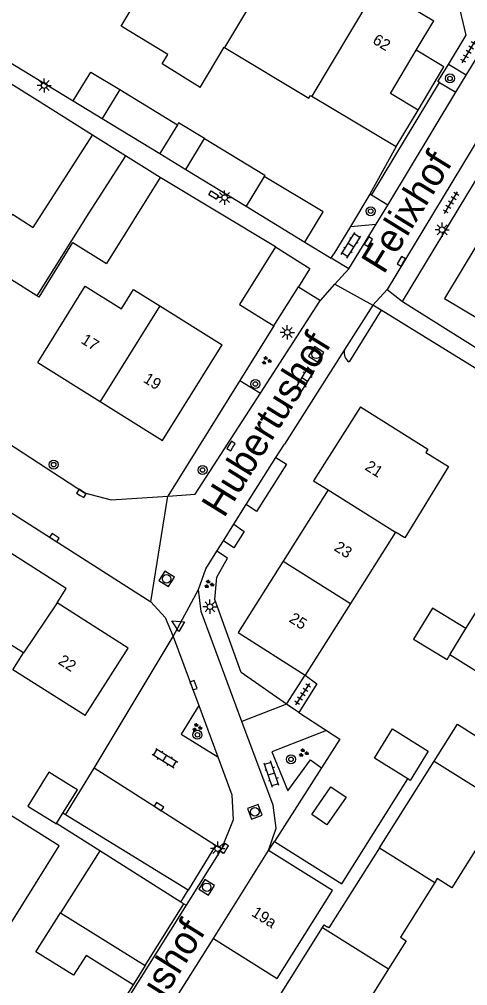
# Model space of a CAD drawing. Extents: x 136000 to 141014, y 402000 to 403500.
# Drawn here: x 138186.5 to 138226.3, y 402225.5 to 402311.2 of the extents above; entities that cross this region are included whole.
import ezdxf

# ---------------------------------------------------------------- set-up
doc = ezdxf.new("R2010")
doc.units = 0
for name, color, linetype in [('gg-afsc-erfafscheiding', 7, 'Continuous'), ('gg-afsc-hekwerk', 7, 'Continuous'), ('gg-afsc-muur', 7, 'Continuous'), ('gg-anno-huisnummerreeks BGT', 7, 'Continuous'), ('gg-anno-openbare ruimte label', 7, 'Continuous'), ('gg-bbg-bijgebouw', 7, 'Continuous'), ('gg-bbg-gedigitaliseerde bebouwing', 7, 'Continuous'), ('gg-bbg-gedigitaliseerde bijgebouw', 7, 'Continuous'), ('gg-bbg-hoofdgebouw', 7, 'Continuous'), ('gg-bbg-lage trafo', 7, 'Continuous'), ('gg-bbg-luifel en loopbrug', 7, 'Continuous'), ('gg-bbg-tussenscheiding', 7, 'Continuous'), ('gg-knt-onverhard', 7, 'Continuous'), ('gg-knt-verharding', 7, 'Continuous'), ('gg-knt-verharding nz', 7, 'Continuous'), ('gt-grn-groengrens', 7, 'Continuous'), ('gt-grn-vlakafsluiter', 7, 'Continuous'), ('gt-grn-weggrens', 7, 'Continuous'), ('gt-symb-boom', 7, 'Continuous'), ('gt-symb-groenvak', 7, 'Continuous'), ('gt-symb-klinker verharding', 7, 'Continuous'), ('gt-symb-kolk', 7, 'Continuous'), ('gt-symb-kolk center center', 7, 'Continuous'), ('gt-symb-lichtmast', 7, 'Continuous'), ('gt-symb-rioolschacht', 7, 'Continuous'), ('gt-symb-tegel verharding', 7, 'Continuous'), ('gt-symb-waterafsluiter', 7, 'Continuous')]:
    doc.layers.add(name, color=color, linetype=linetype)

# ---------------------------------------------------------------- blocks, each defined once
blk = doc.blocks.new('gt0-TEG1')
at = {"layer": 'gt-symb-tegel verharding'}
for p, q in [((-1.125, 0), (1.125, 0)), ((-0.9, -0.25), (-0.9, 0.25)), ((-0.45, -0.25), (-0.45, 0.25)), ((0, -0.25), (0, 0.25)), ((0.45, -0.25), (0.45, 0.25)), ((0.9, -0.25), (0.9, 0.25))]:
    blk.add_line(p, q, dxfattribs=at)
blk = doc.blocks.new('gt0-KOLK')
at = {"layer": 'gt-symb-kolk'}
blk.add_lwpolyline([(0, 0), (0.375, 0), (0.375, 0.4), (-0.375, 0.4), (-0.375, 0), (0, 0)], dxfattribs=at)
blk = doc.blocks.new('gt0-LMAST')
at = {"layer": 'gt-symb-lichtmast'}
for p, q in [((-0.182, 0.173), (-0.447, 0.438)), ((-0.005, 0.246), (-0.005, 0.621)), ((0.172, 0.173), (0.437, 0.438)), ((-0.255, -0.004), (-0.63, -0.004)), ((-0.182, -0.181), (-0.447, -0.446)), ((-0.005, -0.254), (-0.005, -0.629)), ((0.437, -0.446), (0.172, -0.181)), ((0.245, -0.004), (0.62, -0.004))]:
    blk.add_line(p, q, dxfattribs=at)
blk.add_circle((-0.005, -0.004), 0.25, dxfattribs=at)
blk = doc.blocks.new('gt0-KL1')
at = {"layer": 'gt-symb-klinker verharding'}
for p, q in [((-1.15, 0.3), (1.15, 0.3)), ((-1, -0.3), (-1, 0.3)), ((-0.5, 0.3), (-0.5, 0.45)), ((0, -0.3), (0, 0.3)), ((0.5, 0.3), (0.5, 0.45)), ((1, -0.3), (1, 0.3)), ((-1.15, -0.3), (1.15, -0.3)), ((-0.5, -0.45), (-0.5, -0.3)), ((0.5, -0.45), (0.5, -0.3))]:
    blk.add_line(p, q, dxfattribs=at)
blk = doc.blocks.new('gt0-WAFSL')
at = {"layer": 'gt-symb-waterafsluiter'}
for p, q in [((-0.5, -0.333), (0, 0.667)), ((0, 0.667), (0.5, -0.333)), ((0.5, -0.333), (-0.5, -0.333))]:
    blk.add_line(p, q, dxfattribs=at)
blk = doc.blocks.new('gt0-RS')
at = {"layer": 'gt-symb-rioolschacht'}
blk.add_lwpolyline([(-0.5, -0.5), (0.5, -0.5), (0.5, 0.5), (-0.5, 0.5)], close=True, dxfattribs=at)
blk.add_circle((0, 0), 0.375, dxfattribs=at)
blk = doc.blocks.new('gt0-BOOM')
at = {"layer": 'gt-symb-boom'}
for radius in [0.4, 0.2]:
    blk.add_circle((0, 0), radius, dxfattribs=at)
blk = doc.blocks.new('gt0-GRVAK')
at = {"layer": 'gt-symb-groenvak'}
for p, q in [((-0.11, 0.189), (-0.228, 0.24)), ((-0.182, 0.153), (0.088, 0.153)), ((-0.091, 0.211), (-0.156, 0.322)), ((-0.047, 0.214), (-0.047, 0.393)), ((-0.004, 0.211), (0.061, 0.322)), ((0.015, 0.189), (0.133, 0.24)), ((0.262, -0.052), (0.197, 0.059)), ((0.305, -0.049), (0.305, 0.13)), ((0.349, -0.052), (0.414, 0.059)), ((-0.245, -0.228), (-0.363, -0.177)), ((-0.318, -0.264), (-0.047, -0.264)), ((-0.226, -0.206), (-0.291, -0.095)), ((-0.183, -0.203), (-0.183, -0.024)), ((-0.139, -0.206), (-0.074, -0.095)), ((-0.12, -0.228), (-0.002, -0.177)), ((0.243, -0.074), (0.125, -0.023)), ((0.17, -0.11), (0.441, -0.11)), ((0.368, -0.074), (0.486, -0.023))]:
    blk.add_line(p, q, dxfattribs=at)
blk = doc.blocks.new('gt0-KOLKCC')
at = {"layer": 'gt-symb-kolk center center'}
blk.add_lwpolyline([(-0.375, 0.2), (0.375, 0.2), (0.375, -0.2), (-0.375, -0.2)], close=True, dxfattribs=at)

msp = doc.modelspace()

# ---------------------------------------------------------------- linework, layer by layer
at = {"layer": 'gg-afsc-erfafscheiding'}
for p, q in [((138184.047, 402308.356), (138191.329, 402303.922)), ((138193.041, 402300.89), (138188.159, 402303.979)), ((138219.957, 402299.883), (138217.617, 402295.671)), ((138209.241, 402290.99), (138199.026, 402297.146)), ((138217.617, 402295.671), (138215.889, 402292.798)), ((138215.889, 402292.798), (138214.427, 402290.371)), ((138220.507, 402286.145), (138227.328, 402281.861)), ((138209.111, 402283.99), (138206.094, 402279.161)), ((138206.094, 402279.161), (138199.695, 402268.918)), ((138211.325, 402249.75), (138213.78, 402248.15)), ((138213.78, 402248.15), (138214.965, 402247.378)), ((138215.12, 402234.564), (138220.98, 402243.854))]:
    msp.add_line(p, q, dxfattribs=at)
msp.add_lwpolyline([(138211.891, 402253.05), (138212.902, 402252.267), (138211.325, 402249.75)], dxfattribs=at)
at = {"layer": 'gg-afsc-hekwerk'}
for p, q in [((138214.965, 402247.378), (138213.337, 402244.831)), ((138213.337, 402244.831), (138209.174, 402238.315)), ((138209.174, 402238.315), (138215.12, 402234.564))]:
    msp.add_line(p, q, dxfattribs=at)
at = {"layer": 'gg-afsc-muur'}
for p, q in [((138188.159, 402303.979), (138182.891, 402307.215)), ((138211.857, 402291.425), (138214.197, 402289.993)), ((138214.197, 402289.993), (138214.427, 402290.371)), ((138193.667, 402237.494), (138189.854, 402239.896))]:
    msp.add_line(p, q, dxfattribs=at)
msp.add_lwpolyline([(138196.624, 402225.612), (138190.289, 402215.557), (138190.019, 402215.728)], dxfattribs=at)
at = {"layer": 'gg-bbg-bijgebouw'}
for p, q in [((138199.026, 402297.146), (138195.953, 402299.068)), ((138208.251, 402297.238), (138206.645, 402294.611)), ((138206.645, 402294.611), (138211.857, 402291.425)), ((138209.111, 402283.99), (138211.284, 402287.468)), ((138188.291, 402286.549), (138188.109, 402286.662)), ((138226.125, 402257.189), (138223.166, 402258.984)), ((138189.854, 402239.896), (138190.415, 402240.809)), ((138193.667, 402237.494), (138190.196, 402231.998)), ((138200.872, 402232.942), (138193.667, 402237.494)), ((138197.694, 402227.311), (138201.129, 402232.78)), ((138201.129, 402232.78), (138200.872, 402232.942)), ((138190.196, 402231.998), (138197.694, 402227.311)), ((138208.787, 402223.329), (138213.408, 402230.685))]:
    msp.add_line(p, q, dxfattribs=at)
for points in [[(138211.857, 402291.425), (138213.467, 402294.107), (138208.251, 402297.238)], [(138188.291, 402286.549), (138191.297, 402291.37), (138194.269, 402289.517)], [(138209.241, 402290.99), (138206.051, 402285.9), (138209.111, 402283.99)], [(138209.241, 402290.99), (138212.291, 402289.08), (138211.284, 402287.468)], [(138223.166, 402258.984), (138221.493, 402256.225), (138224.452, 402254.431), (138224.704, 402254.847)], [(138220.98, 402243.854), (138218.011, 402245.686), (138219.614, 402248.282), (138222.794, 402246.318), (138221.192, 402243.723), (138220.98, 402243.854)], [(138190.415, 402240.809), (138191.692, 402242.886), (138191.205, 402243.185), (138189.15, 402244.45), (138187.29, 402241.425), (138189.833, 402239.862), (138189.854, 402239.896)], [(138213.408, 402230.685), (138213.553, 402230.916), (138213.832, 402230.74)]]:
    msp.add_lwpolyline(points, dxfattribs=at)
at = {"layer": 'gg-bbg-gedigitaliseerde bebouwing'}
for p, q in [((138198.992, 402285.763), (138204.521, 402282.31)), ((138219.886, 402265.721), (138215.885, 402259.381)), ((138186.909, 402255.029), (138180.56, 402258.964)), ((138215.885, 402259.381), (138211.891, 402253.05))]:
    msp.add_line(p, q, dxfattribs=at)
for points in [[(138202.56, 402305.116), (138199.202, 402307.211), (138199.716, 402308.052), (138195.57, 402310.564), (138197.327, 402313.465)], [(138181.831, 402294.093), (138184.879, 402292.19), (138185.934, 402293.88), (138187.787, 402292.724), (138193.041, 402300.89)], [(138192.381, 402287.523), (138195.611, 402285.508), (138196.673, 402287.211), (138198.992, 402285.763)], [(138222.741, 402273.067), (138222.559, 402272.775), (138224.589, 402271.52), (138220.709, 402265.214), (138219.886, 402265.721)], [(138192.381, 402249.47), (138185.971, 402253.516), (138186.909, 402255.029)]]:
    msp.add_lwpolyline(points, dxfattribs=at)
at = {"layer": 'gg-bbg-gedigitaliseerde bijgebouw'}
for p, q in [((138195.451, 402304.927), (138193.892, 402302.364)), ((138191.329, 402303.922), (138193.892, 402302.364)), ((138200.558, 402301.822), (138198.999, 402299.259)), ((138201.306, 402297.856), (138202.969, 402300.591)), ((138198.999, 402299.259), (138201.306, 402297.856)), ((138199.026, 402297.146), (138194.269, 402289.517)), ((138226.125, 402257.189), (138228.156, 402260.422)), ((138218.456, 402237.737), (138223.314, 402245.439)), ((138223.314, 402245.439), (138227.08, 402243.063)), ((138219.271, 402227.025), (138214.522, 402219.497))]:
    msp.add_line(p, q, dxfattribs=at)
for points in [[(138191.329, 402303.922), (138192.887, 402306.485), (138195.451, 402304.927)], [(138202.969, 402300.591), (138200.662, 402301.993), (138200.558, 402301.822)], [(138228.93, 402261.573), (138233.264, 402258.85), (138229.039, 402252.124), (138224.704, 402254.847)], [(138227.08, 402243.063), (138229.493, 402241.541), (138224.87, 402234.212), (138223.585, 402235.022), (138223.365, 402234.673)], [(138180.035, 402232.312), (138184.735, 402229.379), (138190.071, 402237.93), (138185.371, 402240.863)], [(138218.456, 402237.737), (138213.983, 402230.645), (138213.832, 402230.74)], [(138223.365, 402234.673), (138220.317, 402229.843), (138220.841, 402229.513), (138219.271, 402227.025)]]:
    msp.add_lwpolyline(points, dxfattribs=at)
at = {"layer": 'gg-bbg-hoofdgebouw'}
for p, q in [((138218.248, 402314.029), (138223.272, 402311.033)), ((138221.711, 402308.413), (138223.272, 402311.033)), ((138212.338, 402304.422), (138212.471, 402304.343)), ((138212.471, 402304.343), (138219.957, 402299.883)), ((138219.957, 402299.883), (138221.885, 402303.118)), ((138195.953, 402299.068), (138193.041, 402300.89)), ((138188.181, 402280.74), (138192.381, 402287.523)), ((138188.181, 402280.74), (138193.697, 402277.287)), ((138216.771, 402276.83), (138222.741, 402273.067)), ((138213.911, 402269.47), (138209.92, 402263.145)), ((138203.741, 402229.72), (138208.641, 402237.51))]:
    msp.add_line(p, q, dxfattribs=at)
for points in [[(138202.56, 402305.116), (138204.692, 402308.678), (138204.744, 402308.647)], [(138204.744, 402308.647), (138212.195, 402304.177), (138212.338, 402304.422)], [(138221.885, 402303.118), (138219.428, 402304.583), (138221.711, 402308.413)], [(138227.096, 402291.181), (138224.232, 402286.431), (138228.534, 402283.844)], [(138188.109, 402286.662), (138185.771, 402288.12), (138183.121, 402283.87), (138177.603, 402287.3)], [(138193.697, 402277.287), (138199.221, 402273.83), (138204.521, 402282.31)], [(138216.771, 402276.83), (138212.631, 402270.26), (138213.911, 402269.47)], [(138189.901, 402259.45), (138190.711, 402260.71), (138184.276, 402264.805)], [(138209.92, 402263.145), (138205.93, 402256.82), (138211.891, 402253.05)], [(138192.381, 402249.47), (138196.181, 402255.43), (138189.901, 402259.45)], [(138203.741, 402229.72), (138209.391, 402226.16), (138214.291, 402233.95), (138208.641, 402237.51)]]:
    msp.add_lwpolyline(points, dxfattribs=at)
at = {"layer": 'gg-bbg-lage trafo'}
msp.add_lwpolyline([(138214.168, 402243.163), (138215.505, 402242.233), (138213.795, 402239.772), (138212.457, 402240.702), (138214.168, 402243.163)], dxfattribs=at)
at = {"layer": 'gg-bbg-luifel en loopbrug'}
for p, q in [((138195.451, 402304.927), (138200.558, 402301.822)), ((138193.892, 402302.364), (138198.999, 402299.259)), ((138201.306, 402297.856), (138206.645, 402294.611)), ((138197.694, 402227.311), (138196.624, 402225.612))]:
    msp.add_line(p, q, dxfattribs=at)
for points in [[(138221.885, 402303.118), (138224.168, 402306.948), (138221.711, 402308.413)], [(138202.969, 402300.591), (138208.314, 402297.341), (138208.251, 402297.238)], [(138223.314, 402245.439), (138225.388, 402248.694), (138229.144, 402246.301), (138227.08, 402243.063)], [(138196.624, 402225.612), (138192.456, 402228.218), (138191.354, 402226.454), (138188.014, 402228.542), (138190.196, 402231.998)]]:
    msp.add_lwpolyline(points, dxfattribs=at)
at = {"layer": 'gg-bbg-tussenscheiding'}
for p, q in [((138209.158, 402316.078), (138204.744, 402308.647)), ((138218.248, 402314.029), (138212.471, 402304.343)), ((138198.992, 402285.763), (138193.697, 402277.287)), ((138213.911, 402269.47), (138219.886, 402265.721)), ((138209.92, 402263.145), (138215.885, 402259.381)), ((138189.901, 402259.45), (138186.909, 402255.029)), ((138224.704, 402254.847), (138226.125, 402257.189)), ((138218.456, 402237.737), (138223.365, 402234.673)), ((138213.408, 402230.685), (138219.271, 402227.025))]:
    msp.add_line(p, q, dxfattribs=at)
msp.add_lwpolyline([(138195.953, 402299.068), (138192.702, 402294.013), (138188.109, 402286.662)], dxfattribs=at)
at = {"layer": 'gg-knt-onverhard'}
for p, q in [((138218.603, 402285.381), (138217.885, 402285.824)), ((138235.741, 402274.812), (138218.603, 402285.381))]:
    msp.add_line(p, q, dxfattribs=at)
at = {"layer": 'gg-knt-verharding'}
for p, q in [((138220.507, 402286.145), (138239.858, 402318.245)), ((138226.153, 402306.196), (138224.572, 402307.153)), ((138225.242, 402304.694), (138226.153, 402306.196)), ((138217.765, 402295.58), (138223.795, 402305.556)), ((138223.795, 402305.556), (138225.242, 402304.694)), ((138219.198, 402294.696), (138217.765, 402295.58)), ((138218.169, 402293.018), (138219.198, 402294.696)), ((138215.737, 402289.058), (138218.169, 402293.018)), ((138215.889, 402292.798), (138218.169, 402293.018)), ((138215.737, 402289.058), (138214.197, 402289.993)), ((138214.516, 402287.69), (138215.737, 402289.058)), ((138211.284, 402287.468), (138213.232, 402286.251)), ((138213.232, 402286.251), (138214.516, 402287.69)), ((138219.135, 402287.218), (138217.885, 402285.824)), ((138219.135, 402287.218), (138220.507, 402286.145)), ((138207.909, 402278.027), (138213.179, 402286.191)), ((138213.179, 402286.191), (138213.232, 402286.251)), ((138217.885, 402285.824), (138215.347, 402281.847)), ((138215.347, 402281.847), (138210.034, 402273.522)), ((138209.282, 402272.327), (138210.034, 402273.522)), ((138206.656, 402268.157), (138209.282, 402272.327)), ((138205.556, 402266.411), (138206.656, 402268.157)), ((138204.629, 402264.939), (138205.556, 402266.411)), ((138204.059, 402264.033), (138204.629, 402264.939)), ((138193.176, 402244.808), (138200.178, 402256.46)), ((138200.178, 402256.46), (138202.447, 402250.346)), ((138210.229, 402250.474), (138211.891, 402253.05)), ((138210.229, 402250.474), (138206.276, 402248.935)), ((138211.325, 402249.75), (138210.229, 402250.474)), ((138202.447, 402250.346), (138204.13, 402245.81)), ((138190.644, 402240.669), (138193.176, 402244.808)), ((138201.518, 402233.995), (138190.644, 402240.669)), ((138204.457, 402237.661), (138201.319, 402232.663)), ((138203.945, 402237.962), (138201.518, 402233.995)), ((138204.457, 402237.661), (138203.945, 402237.962)), ((138201.319, 402232.663), (138179.981, 402198.68)), ((138194.834, 402215.565), (138203.741, 402229.72))]:
    msp.add_line(p, q, dxfattribs=at)
for points in [[(138224.572, 402307.153), (138226.148, 402309.762), (138225.319, 402313.27), (138189.548, 402335.379), (138180.458, 402337.39), (138144.584, 402359.148), (138140.35, 402355.088)], [(138239.858, 402318.245), (138237.293, 402317.241), (138219.135, 402287.218)], [(138226.153, 402306.196), (138228.035, 402309.284), (138226.756, 402314.372)], [(138117.574, 402307.9), (138135.221, 402308.42), (138137.608, 402308.181), (138139.81, 402307.23), (138161.671, 402293.54), (138179.461, 402277.56), (138192.321, 402269.2), (138194.7, 402268.57), (138199.695, 402268.918)], [(138199.695, 402268.918), (138202.14, 402269.089), (138207.909, 402278.027)], [(138177.3, 402273.03), (138177.871, 402272.52), (138198.211, 402259.53)], [(138202.421, 402260.631), (138203.081, 402262.48), (138204.059, 402264.033)], [(138206.276, 402248.935), (138202.65, 402258.681), (138202.421, 402260.631)], [(138198.211, 402259.53), (138199.467, 402258.169), (138200.178, 402256.46)], [(138202.447, 402250.346), (138200.883, 402247.824), (138204.13, 402245.81)], [(138208.641, 402237.51), (138209.311, 402239.474), (138209.031, 402241.53), (138206.276, 402248.935)], [(138213.78, 402248.15), (138208.929, 402246.254), (138210.333, 402242.788), (138212.346, 402245.552), (138213.337, 402244.831)], [(138204.13, 402245.81), (138205.381, 402242.44), (138205.511, 402240.238), (138204.457, 402237.661)]]:
    msp.add_lwpolyline(points, dxfattribs=at)
at = {"layer": 'gg-knt-verharding nz'}
for p, q in [((138219.198, 402294.696), (138225.242, 402304.694)), ((138203.945, 402237.962), (138193.176, 402244.808))]:
    msp.add_line(p, q, dxfattribs=at)
at = {"layer": 'gt-grn-groengrens'}
for p, q in [((138217.765, 402295.58), (138217.617, 402295.671)), ((138218.603, 402285.381), (138215.764, 402280.794)), ((138206.094, 402279.161), (138207.909, 402278.027)), ((138190.644, 402240.669), (138190.415, 402240.809)), ((138200.872, 402232.942), (138201.518, 402233.995)), ((138201.129, 402232.78), (138201.319, 402232.663))]:
    msp.add_line(p, q, dxfattribs=at)
for points in [[(138223.795, 402305.556), (138223.644, 402305.649), (138224.572, 402307.153)], [(138209.282, 402272.327), (138210.234, 402271.739), (138207.579, 402267.546), (138206.656, 402268.157)], [(138205.556, 402266.411), (138206.466, 402265.788), (138205.545, 402264.333), (138204.629, 402264.939)], [(138210.229, 402250.474), (138206.22, 402253.277), (138203.879, 402259.759), (138204.059, 402261.74), (138205.001, 402263.409), (138204.059, 402264.033)]]:
    msp.add_lwpolyline(points, dxfattribs=at)
msp.add_arc((138216.346, 402281.634), 1.022, 167.94167, 235.26659, dxfattribs=at)
at = {"layer": 'gt-grn-vlakafsluiter'}
msp.add_line((138208.641, 402237.51), (138209.174, 402238.315), dxfattribs=at)
at = {"layer": 'gt-grn-weggrens'}
for p, q in [((138214.516, 402287.69), (138217.885, 402285.824)), ((138198.211, 402259.53), (138199.695, 402268.918)), ((138200.178, 402256.46), (138202.421, 402260.631))]:
    msp.add_line(p, q, dxfattribs=at)

# ---------------------------------------------------------------- block references
at = {"layer": 'gt-symb-boom'}
for p, rotation in [((138224.709, 402305.921), -152.40963046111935), ((138217.69, 402294.156), -152.40963046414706), ((138210.619, 402245.588), 116.8725389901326)]:
    msp.add_blockref('gt0-BOOM', p, dxfattribs=dict(at, rotation=rotation))
for p in [(138207.463, 402278.839), (138189.591, 402271.703), (138202.785, 402271.23), (138202.332, 402247.764)]:
    msp.add_blockref('gt0-BOOM', p, dxfattribs=at)
at = {"layer": 'gt-symb-groenvak'}
for p in [(138208.431, 402280.912), (138203.345, 402261.101), (138202.281, 402248.413), (138211.724, 402246.155)]:
    msp.add_blockref('gt0-GRVAK', p, dxfattribs=at)
at = {"layer": 'gt-symb-klinker verharding'}
for p, rotation in [((138215.94, 402291.129), 58.043229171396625), ((138211.843, 402279.223), 58.996932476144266), ((138199.462, 402245.695), -32.13289585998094), ((138208.889, 402244.268), 109.03307980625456)]:
    msp.add_blockref('gt0-KL1', p, dxfattribs=dict(at, rotation=rotation))
at = {"layer": 'gt-symb-kolk'}
for p, rotation in [((138217.317, 402291.561), -122.00538320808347), ((138220.576, 402289.619), 58.82018224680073), ((138205.479, 402273.239), 57.915638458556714), ((138191.938, 402268.977), -32.5458933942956), ((138189.549, 402265.057), -32.54589339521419), ((138201.799, 402252.086), -69.64503881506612), ((138198.812, 402241.226), -32.418449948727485), ((138204.885, 402237.592), 57.867104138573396)]:
    msp.add_blockref('gt0-KOLK', p, dxfattribs=dict(at, rotation=rotation))
at = {"layer": 'gt-symb-kolk center center', "rotation": -32.396302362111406}
msp.add_blockref('gt0-KOLKCC', (138203.769, 402295.587), dxfattribs=at)
at = {"layer": 'gt-symb-lichtmast'}
for p in [(138188.753, 402305.293), (138204.744, 402295.361), (138224.018, 402292.521), (138210.302, 402283.422), (138203.449, 402259.116), (138204.132, 402237.676)]:
    msp.add_blockref('gt0-LMAST', p, dxfattribs=at)
at = {"layer": 'gt-symb-rioolschacht'}
for p, rotation in [((138212.853, 402281.471), 57.915638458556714), ((138199.597, 402261.582), 57.915638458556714), ((138207.417, 402240.936), -69.64503881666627), ((138203.156, 402234.252), 57.86710413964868)]:
    msp.add_blockref('gt0-RS', p, dxfattribs=dict(at, rotation=rotation))
at = {"layer": 'gt-symb-tegel verharding'}
for p, rotation in [((138226.361, 402308.255), 59.331073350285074), ((138224.806, 402294.904), 59.0755409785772), ((138211.665, 402251.351), 56.961715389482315)]:
    msp.add_blockref('gt0-TEG1', p, dxfattribs=dict(at, rotation=rotation))
at = {"layer": 'gt-symb-waterafsluiter', "rotation": 58.996932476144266}
msp.add_blockref('gt0-WAFSL', (138200.643, 402257.525), dxfattribs=at)

# ---------------------------------------------------------------- texts
at = {"layer": 'gg-anno-huisnummerreeks BGT'}
for s, rotation, p in [('62', 329.2, (138217.775, 402309.072)), ('17', 327.9, (138191.935, 402282.52)), ('19', 328, (138197.456, 402279.063)), ('21', 327.8, (138217.097, 402271.301)), ('23', 327.7, (138214.364, 402264.149)), ('25', 327.7, (138210.374, 402257.825)), ('22', 327.4, (138189.916, 402254.097)), ('19a', 327.8, (138207.049, 402231.772))]:
    msp.add_text(s, height=1, rotation=rotation, dxfattribs=at).set_placement(p)
at = {"layer": 'gg-anno-openbare ruimte label'}
for s, rotation, p in [('Felixhof', 58.3, (138218.842, 402288.485)), ('Hubertushof', 58.3, (138204.684, 402266.894)), ('Hubertushof', 57.9, (138193.446, 402214.914))]:
    msp.add_text(s, height=2.5, rotation=rotation, dxfattribs=at).set_placement(p)

doc.saveas('drawing.dxf')
